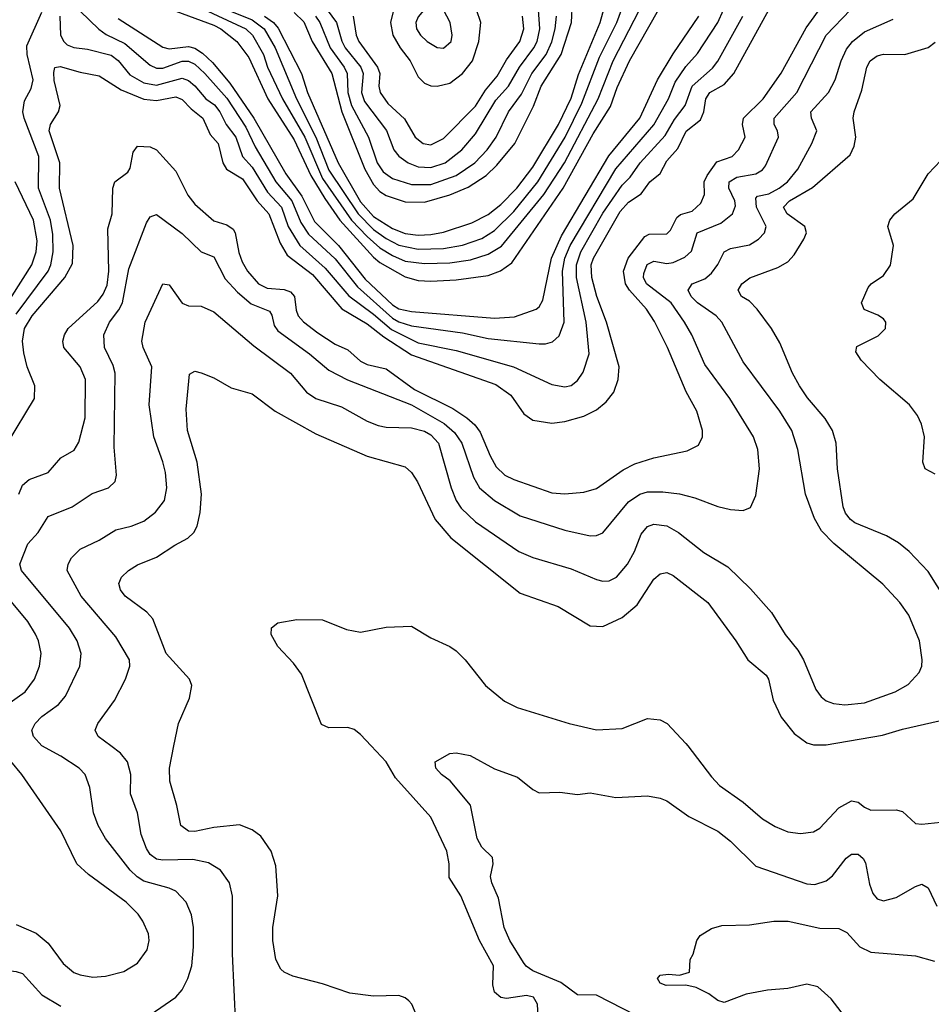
# Model space of a CAD drawing. Header units: inches. Extents: x 1305375 to 1407406, y 744550 to 841633.
# Tile 415 of 509: x 1362921 to 1365780, y 829189 to 832279. Entities that reach past the tile are written whole.
import ezdxf

# ---------------------------------------------------------------- set-up
doc = ezdxf.new("R2010")
doc.units = ezdxf.units.IN
doc.header["$MEASUREMENT"] = 0
doc.layers.add('B3862', color=7, linetype='Continuous')
doc.layers.add('B3863', color=7, linetype='Continuous')

msp = doc.modelspace()

# ---------------------------------------------------------------- linework, layer by layer
at = {"layer": 'B3862', "color": 5}
for points, elevation in [([(1363330, 829156.8), (1363410, 829211.3), (1363430, 829234.3), (1363448.4, 829270), (1363460.5, 829310), (1363465.9, 829370), (1363465.9, 829430), (1363459.5, 829470), (1363442.9, 829510), (1363410, 829544), (1363390, 829554), (1363310, 829576.1), (1363288.8, 829588.8), (1363266.7, 829610), (1363189.9, 829710), (1363166.6, 829750), (1363152, 829790), (1363140.6, 829870), (1363126.4, 829910), (1363106.9, 829930), (1363050, 829968.3), (1362989.9, 829999.9)], 1360), ([(1363598.6, 829121.4), (1363587.8, 829347.8), (1363588.5, 829528.5), (1363578.6, 829570), (1363550.4, 829610.4), (1363513.2, 829633.2), (1363463.4, 829643.4), (1363370, 829641.2), (1363350, 829645), (1363330, 829659.4), (1363318.2, 829678.2), (1363301.7, 829721.7), (1363290.3, 829790.3), (1363268.7, 829850), (1363269.3, 829910), (1363259.3, 829950), (1363237, 829977), (1363206.6, 830000)], 1340), ([(1364167.1, 829150), (1364150.7, 829190), (1364140.7, 829200.7), (1364130, 829209.8), (1364110, 829216.8), (1364030, 829214.6), (1363955.8, 829224.2), (1363870, 829253.3), (1363777.2, 829277.2), (1363750, 829289.8), (1363739.7, 829299.7), (1363723.7, 829330), (1363714.2, 829390), (1363715, 829430), (1363729.9, 829530), (1363724.3, 829624.3), (1363709.1, 829670), (1363677.3, 829717.3), (1363650, 829737), (1363610, 829752), (1363530, 829743.8), (1363470, 829731.4), (1363450, 829732.8), (1363425.8, 829750), (1363413.6, 829813.6), (1363391.6, 829890), (1363390.8, 829930), (1363404.6, 830000)], 1320), ([(1364548.2, 829130), (1364545, 829190), (1364531.9, 829211.9), (1364510, 829216.5), (1364447.8, 829207.8), (1364430, 829210.7), (1364410, 829227.2), (1364404.9, 829250), (1364407.1, 829310), (1364363.2, 829390), (1364304.1, 829530), (1364267.2, 829587.2), (1364267.9, 829630), (1364260.6, 829670), (1364210, 829776.8), (1364099.6, 829899.6), (1364070.4, 829950), (1364023.3, 830000)], 1280), ([(1364854.2, 829154.2), (1364730, 829218.4), (1364670, 829219.3), (1364617.6, 829257.6), (1364530, 829293.9), (1364508.8, 829308.8), (1364500.4, 829320.4), (1364458.2, 829390), (1364440.4, 829430), (1364422.9, 829522.8), (1364401.2, 829570), (1364396.9, 829590), (1364406, 829630), (1364404.1, 829650), (1364370, 829682.9), (1364355.9, 829710), (1364334.3, 829814.3), (1364270.8, 829890.8), (1364243.7, 829910), (1364226, 829930), (1364224, 829950), (1364270, 829975.8), (1364290, 829978.7), (1364334, 829970), (1364410, 829928.5), (1364482.3, 829902.3), (1364530, 829863), (1364550, 829852.7), (1364614.9, 829854.9), (1364670, 829848), (1364710, 829853), (1364790, 829838.7), (1364890, 829843.1), (1364930, 829835.8), (1364950, 829827.8), (1365018.9, 829778.9), (1365110, 829732.5), (1365150, 829701.5), (1365230, 829622.8), (1365390, 829567.2), (1365414.7, 829565.3), (1365450, 829576.3), (1365470, 829592.9), (1365512.4, 829647.6), (1365530, 829660.2), (1365550, 829660.7), (1365566.6, 829646.6), (1365573.2, 829633.2), (1365586.1, 829566.1), (1365596.8, 829536.8), (1365610, 829520.7), (1365630, 829514.3), (1365670, 829524.4), (1365730, 829559.3), (1365750, 829565.8), (1365770, 829554.9), (1365796.8, 829496.8)], 1260), ([(1365016, 830000), (1365090, 829902.8), (1365115.7, 829875.7), (1365190, 829823.5), (1365250, 829771.6), (1365290, 829747.1), (1365330, 829730.9), (1365370, 829725.5), (1365410, 829730.9), (1365430, 829741.8), (1365490, 829806), (1365530, 829828), (1365550, 829823.8), (1365570, 829807.8), (1365590, 829798.9), (1365670, 829799.8), (1365690, 829794.3), (1365730, 829756.9), (1365750, 829754.2), (1365810, 829760.6)], 1280), ([(1362910, 829440.2), (1362972.5, 829412.5), (1363010, 829381.1), (1363057.5, 829317.5), (1363090, 829289.4), (1363110, 829281.3), (1363150, 829274.4), (1363190, 829277.6), (1363247.3, 829292.7), (1363290, 829318.5), (1363320.2, 829359.8), (1363326.8, 829390), (1363324.5, 829410), (1363307.1, 829450), (1363291.9, 829471.9), (1363254.4, 829510), (1363136.4, 829596.4), (1363100.3, 829630), (1363050, 829733.3), (1362927.5, 829910), (1362892.7, 829952.7)], 1380), ([(1362658.7, 829110), (1362648.9, 829190), (1362612.1, 829310), (1362590, 829407), (1362592.4, 829447.6), (1362610, 829465), (1362644.9, 829450), (1362711.8, 829410), (1362790, 829338.8), (1362830, 829308.4), (1362850, 829300.1), (1362910, 829292.6), (1362930, 829285.5), (1362990, 829218.9), (1363050, 829183.6)], 1360), ([(1365518.1, 829138.1), (1365466, 829206), (1365423.9, 829243.9), (1365390, 829252.2), (1365330, 829239), (1365266.5, 829233.5), (1365198.9, 829221.1), (1365130, 829195), (1365110, 829201.6), (1365082.4, 829222.4), (1365042.4, 829242.4), (1365010, 829249.3), (1364948, 829248), (1364930, 829255.3), (1364921.2, 829270), (1364930, 829281), (1364956, 829284), (1364990, 829280.5), (1365022, 829290), (1365024, 829330), (1365033.2, 829346.8), (1365044, 829390), (1365055.1, 829404.9), (1365090, 829427.3), (1365123.3, 829436.7), (1365210, 829438.7), (1365286, 829450), (1365331.3, 829450), (1365430, 829427.8), (1365490, 829427.1), (1365514.8, 829414.8), (1365556.1, 829370), (1365590, 829353.1), (1365730, 829341.4), (1365790, 829324.2)], 1240)]:
    msp.add_lwpolyline(points, dxfattribs=dict(at, elevation=elevation))
at = {"layer": 'B3863', "color": 5}
for points, elevation in [([(1363688, 832290), (1363716.4, 832270), (1363731.7, 832251.7), (1363804.7, 832110), (1363823.6, 832050), (1363919.3, 831830), (1363990, 831707.7), (1364030, 831660.8), (1364090, 831623.4), (1364130, 831607.9), (1364170, 831603.1), (1364210, 831604.6), (1364250, 831611.9), (1364339, 831641), (1364390, 831667.8), (1364430, 831699.4), (1364479.5, 831750), (1364530, 831815.8), (1364610.1, 831949.9), (1364650, 832032.3), (1364673, 832107), (1364741.6, 832270), (1364762.8, 832350)], 1580), ([(1362918.5, 830790), (1362930, 830818.5), (1362950, 830835.9), (1363010, 830858.2), (1363050, 830903.5), (1363092, 830928), (1363106.5, 830953.5), (1363126.2, 831030), (1363126.6, 831150), (1363110.4, 831190), (1363059.6, 831250), (1363056, 831270), (1363060.9, 831290), (1363073, 831310), (1363165.8, 831394.2), (1363182.8, 831417.2), (1363194.7, 831445.3), (1363200.5, 831490), (1363197.2, 831622.8), (1363210.4, 831670), (1363212.8, 831750), (1363219.3, 831770), (1363259.7, 831800.3), (1363266.9, 831813.1), (1363276.9, 831863.1), (1363290, 831881.8), (1363330, 831880.1), (1363350, 831870.2), (1363410, 831803), (1363448.4, 831728.4), (1363470, 831699.6), (1363530, 831647.9), (1363570, 831635.6), (1363590, 831621.6), (1363596.5, 831610), (1363608.1, 831548.1), (1363618.7, 831518.7), (1363634.7, 831490), (1363670, 831450.1), (1363696.5, 831436.5), (1363750, 831431.8), (1363770, 831424.9), (1363782.4, 831410), (1363787.4, 831367.4), (1363794, 831350), (1363810.8, 831330.8), (1363855.9, 831295.9), (1363910, 831260.4), (1363950, 831243), (1363990, 831207.4), (1364010, 831197.2), (1364070, 831183.7), (1364158.7, 831118.7), (1364279.2, 831059.2), (1364322.9, 831030), (1364348, 831008), (1364364.5, 830984.5), (1364396, 830910), (1364415.5, 830875.5), (1364442.7, 830850), (1364470, 830835.8), (1364590, 830794.2), (1364630, 830790.7), (1364690, 830796.1), (1364730, 830808.1), (1364813.4, 830866.6), (1364850, 830885.5), (1364910, 830904.2), (1365014.4, 830925.6), (1365050, 830943.7), (1365062, 830970), (1365062.2, 830990), (1365044.7, 831050), (1365011.1, 831111.1), (1364952, 831250), (1364911.8, 831331.8), (1364887, 831370), (1364832.9, 831430), (1364820.4, 831450), (1364814.9, 831490), (1364829.6, 831530), (1364881.7, 831598.3), (1364894.5, 831605.5), (1364950, 831606.4), (1364961.5, 831618.5), (1364981.5, 831658.5), (1364993, 831667), (1365030, 831677.5), (1365057.1, 831702.9), (1365068.2, 831730), (1365067, 831770), (1365076.7, 831790), (1365107.1, 831832.9), (1365155.4, 831850), (1365175.6, 831870), (1365195.7, 831910), (1365187.7, 831950), (1365190.4, 831970), (1365252.1, 832030), (1365309.5, 832110.5), (1365387.2, 832252.8), (1365442.9, 832330)], 1380), ([(1363438.9, 832338.9), (1363629.7, 832250), (1363650.6, 832230.6), (1363685, 832170), (1363698.3, 832130), (1363745.4, 832030), (1363815.3, 831910), (1363870, 831780.2), (1363961.8, 831650), (1364010, 831598.1), (1364050, 831563.3), (1364090, 831538.6), (1364130, 831521.5), (1364190, 831513.8), (1364270, 831515.9), (1364334.4, 831525.6), (1364390, 831543.1), (1364431.9, 831568.2), (1364564.2, 831730), (1364629.5, 831830), (1364734.7, 832030), (1364781.9, 832150), (1364864.8, 832310)], 1540), ([(1363527.8, 832327.8), (1363650, 832277.9), (1363687.6, 832250), (1363722, 832190), (1363789.2, 832030), (1363849.5, 831910), (1363890, 831806.1), (1363981.9, 831670), (1364030, 831620.7), (1364070, 831592.4), (1364110, 831571.7), (1364170, 831559.2), (1364250, 831561.3), (1364310, 831571.8), (1364370, 831592.4), (1364410, 831617.2), (1364470, 831677.4), (1364546.3, 831770), (1364631.2, 831910), (1364683.6, 832016.4), (1364738.8, 832161.2), (1364793.5, 832270), (1364815.3, 832330)], 1560), ([(1363781.1, 832301.1), (1363812, 832272), (1363838, 832210), (1363899.2, 832110), (1363931, 831990), (1364003.6, 831810), (1364030, 831761.4), (1364050, 831740.1), (1364070, 831727.1), (1364130, 831706.8), (1364190, 831706), (1364270, 831728.9), (1364326.8, 831753.2), (1364384, 831790), (1364417.6, 831822.4), (1364473.5, 831890), (1364532.5, 832007.5), (1364556.3, 832070), (1364619.3, 832170), (1364651.1, 832270), (1364654.9, 832334.9)], 1620), ([(1364098.2, 832330), (1364083.7, 832270), (1364091.4, 832230), (1364113.6, 832190), (1364145.9, 832150), (1364170, 832099), (1364190, 832079.6), (1364210, 832071.5), (1364230, 832069.7), (1364270, 832079.7), (1364310, 832109.7), (1364340.7, 832150), (1364360.6, 832210), (1364366.5, 832270), (1364353.6, 832310)], 1720), ([(1362882, 830950), (1362966.8, 831090), (1362967.9, 831130), (1362944, 831190), (1362933.2, 831233.2), (1362929.7, 831270), (1362936, 831310), (1362959.4, 831350), (1363062.5, 831470), (1363086, 831514), (1363088.7, 831570), (1363045.2, 831750), (1363046.9, 831830), (1363013.2, 831930), (1363016.8, 831950), (1363042.4, 831990), (1363047.4, 832010), (1363028.3, 832088.3), (1363027.4, 832112.6), (1363031.4, 832128.6), (1363047.6, 832132.4), (1363110, 832113.6), (1363170, 832102.4), (1363239, 832059), (1363310, 832029.5), (1363350, 832024.7), (1363410, 832036.9), (1363430, 832028.6), (1363458.6, 831998.6), (1363495.2, 831970), (1363518.6, 831918.6), (1363543.7, 831890), (1363557.6, 831830), (1363569.2, 831810), (1363619.1, 831779.1), (1363665.1, 831710), (1363702.1, 831670), (1363737.4, 831577.4), (1363760, 831540), (1363838.8, 831478.8), (1363931.1, 831371.1), (1364010, 831324.6), (1364063.2, 831283.2), (1364150, 831227.1), (1364414.1, 831134.1), (1364460.6, 831100.6), (1364501.9, 831041.9), (1364530, 831022.4), (1364590, 831013), (1364630, 831017.6), (1364690, 831035.2), (1364730, 831054.5), (1364760.1, 831079.9), (1364784.1, 831110), (1364797.8, 831150), (1364800.8, 831190), (1364761.2, 831330), (1364731.3, 831410), (1364715.1, 831470), (1364713.5, 831510), (1364720.2, 831530), (1364803.6, 831676.4), (1364830, 831706.1), (1364870, 831732.3), (1364897.5, 831770), (1364930, 831796.3), (1364950, 831835.9), (1364985.2, 831874.8), (1365010.9, 831929.1), (1365055.7, 831964.3), (1365066.7, 831990), (1365072.6, 832030), (1365084.9, 832050), (1365130, 832075.2), (1365160.3, 832110), (1365270.3, 832310)], 1420), ([(1362910, 831354.5), (1363009.9, 831490), (1363018.6, 831510), (1363025.6, 831550), (1363024.9, 831604.9), (1363017.5, 831650), (1362979.5, 831750), (1362980.2, 831850), (1362934.6, 831970), (1362930.9, 831990), (1362935.6, 832024.4), (1362956.7, 832063.3), (1362962.5, 832090), (1362943.8, 832170), (1362943.4, 832196.6), (1362990, 832302.6)], 1440), ([(1362989.9, 829999.9), (1362963.5, 830030), (1362958.9, 830050), (1362968.9, 830070), (1362990, 830092.7), (1363042.5, 830130), (1363064.1, 830155.9), (1363109.2, 830250), (1363113.7, 830290), (1363100.8, 830330), (1363076.5, 830370), (1362926.1, 830550), (1362921.1, 830570), (1362946.3, 830633.7), (1362979.1, 830670), (1363010, 830719.7), (1363085.4, 830750), (1363147.8, 830792.2), (1363199.6, 830810), (1363219.8, 830830), (1363224, 830850), (1363217, 830937), (1363219.7, 831170), (1363214.1, 831194.1), (1363186.6, 831250), (1363184.5, 831290), (1363202.5, 831330), (1363231.9, 831368.1), (1363242.9, 831390), (1363262.5, 831497.5), (1363318.4, 831641.6), (1363330, 831660.3), (1363350, 831667.4), (1363430, 831607.6), (1363490, 831550.1), (1363530, 831534.4), (1363565.2, 831465.2), (1363603.5, 831423.5), (1363647.1, 831387.1), (1363704.4, 831364.4), (1363712, 831352), (1363719, 831319), (1363730, 831302), (1363830.1, 831230.1), (1363890, 831179.3), (1363948.8, 831148.8), (1364149.9, 831070.1), (1364252.1, 831012.1), (1364284, 830984), (1364307.9, 830950), (1364343.5, 830843.5), (1364363.3, 830810), (1364410, 830770.1), (1364490, 830722.3), (1364630, 830676.9), (1364710, 830658.8), (1364730, 830659.8), (1364750, 830668.5), (1364830, 830766.1), (1364865.8, 830790), (1364890, 830797.1), (1364937.8, 830797.8), (1364990.6, 830790.6), (1365038.4, 830778.4), (1365110, 830751), (1365150, 830742.2), (1365190, 830738.9), (1365212.3, 830747.8), (1365230, 830786), (1365240.9, 830870), (1365235.7, 830930), (1365222.3, 830970), (1365148.1, 831090), (1365070, 831196.8), (1365028.8, 831290), (1365005.6, 831330), (1364964.5, 831390), (1364886.9, 831450), (1364877.3, 831470), (1364878.1, 831481.9), (1364889, 831511), (1364910, 831520.6), (1364950, 831513.8), (1364970, 831517), (1365006.7, 831533.3), (1365027.7, 831552.3), (1365045.9, 831610), (1365120.1, 831639.9), (1365156.3, 831670), (1365165.8, 831694.2), (1365164, 831710), (1365145.1, 831750), (1365145.6, 831770), (1365170, 831784.6), (1365230, 831795.2), (1365250, 831807.8), (1365259.8, 831820.2), (1365300.4, 831910), (1365297.1, 831930), (1365287.3, 831950), (1365286.6, 831970), (1365358.1, 832050), (1365450.2, 832229.8), (1365526.7, 832310)], 1360), ([(1363046.6, 832290), (1363049.1, 832230), (1363059.2, 832210), (1363070, 832199.9), (1363090, 832191.4), (1363133.6, 832186.4), (1363207.9, 832167.9), (1363230, 832150.5), (1363266.1, 832106.1), (1363310, 832081), (1363350, 832072.8), (1363430, 832095.5), (1363450, 832087.8), (1363470, 832071.3), (1363504.5, 832030), (1363531.5, 832011.5), (1363548.6, 831990), (1363568.2, 831950), (1363599, 831910), (1363619.7, 831850), (1363650, 831816.3), (1363697.5, 831737.5), (1363741.7, 831690), (1363763.2, 831630), (1363798.9, 831570), (1363878.8, 831498.8), (1363952.7, 831412.7), (1364030, 831355.3), (1364086.5, 831306.5), (1364170, 831264.5), (1364290, 831240.7), (1364469.1, 831189.1), (1364590, 831133.6), (1364630, 831126.3), (1364650, 831131), (1364670, 831146.5), (1364687.6, 831172.4), (1364706.5, 831230), (1364697.7, 831330), (1364666.6, 831470), (1364667.2, 831510), (1364681, 831550), (1364750, 831672), (1364810, 831759.9), (1364835.8, 831784.2), (1364866.3, 831830), (1364944.8, 831915.2), (1364974.1, 831965.9), (1365007.6, 832010), (1365029.6, 832070), (1365093.7, 832126.3), (1365110, 832148.9), (1365188.9, 832290)], 1440), ([(1363110, 832305), (1363169, 832249.1), (1363191.8, 832231.8), (1363250, 832204.4), (1363330, 832135.7), (1363350, 832127.1), (1363370, 832126.3), (1363430, 832148.4), (1363450, 832149), (1363470, 832139.1), (1363501.7, 832110), (1363570, 832032.9), (1363630, 831941.7), (1363659.4, 831879.4), (1363724.3, 831770), (1363774.4, 831710), (1363802.2, 831642.2), (1363826.2, 831606.2), (1363910, 831528.2), (1363980.3, 831440.3), (1364090, 831342), (1364110, 831330.4), (1364150, 831318.3), (1364310, 831296.6), (1364390, 831278.7), (1364550, 831261.7), (1364570, 831261.4), (1364592.3, 831267.7), (1364613.1, 831286.9), (1364628.2, 831330), (1364623.1, 831490), (1364630.4, 831530), (1364647.1, 831570), (1364790, 831811.2), (1364910, 831949.3), (1364955.2, 832030), (1364977, 832083), (1365010, 832132), (1365047.1, 832172.9), (1365109.9, 832270), (1365127.9, 832310)], 1460), ([(1363230, 832282.9), (1363370, 832192.8), (1363390, 832187.8), (1363450, 832194.3), (1363470, 832189.6), (1363494, 832174), (1363524.9, 832144.9), (1363579.9, 832079.9), (1363654.6, 831970), (1363755, 831795), (1363805.3, 831725.3), (1363845.1, 831645.1), (1363920.7, 831570), (1364004.5, 831464.5), (1364090, 831383.8), (1364110, 831372), (1364150, 831363.4), (1364410, 831341.9), (1364473.1, 831346.9), (1364540.7, 831370), (1364550, 831377.8), (1364561, 831399), (1364588.4, 831530), (1364619.6, 831600.4), (1364768.5, 831851.5), (1364865.2, 831970), (1364921.1, 832090), (1364970, 832171.6), (1365050.6, 832290)], 1480), ([(1363410, 832305.5), (1363530, 832261.4), (1363551.9, 832250), (1363601.6, 832210), (1363639.6, 832159.6), (1363698.5, 832030), (1363781.7, 831901.7), (1363833.8, 831790), (1363877.7, 831717.7), (1363925.2, 831650), (1364030, 831533.7), (1364050, 831517.1), (1364130, 831472.2), (1364170, 831460.9), (1364210, 831458.6), (1364290, 831462.5), (1364390, 831476), (1364428.8, 831491.2), (1364464.2, 831515.8), (1364624.8, 831750), (1364719.8, 831920.2), (1364773.4, 832006.6), (1364794.3, 832065.7), (1364833, 832150), (1364924.5, 832310)], 1520), ([(1363848.8, 832290), (1363861.8, 832270), (1363894.3, 832190), (1363938.2, 832130), (1363947.4, 832110), (1363950.2, 832050), (1363961.5, 832010), (1364015.1, 831910), (1364041.6, 831830), (1364061, 831801), (1364090, 831780.8), (1364150, 831761.8), (1364210, 831761.8), (1364290, 831789.5), (1364348.2, 831830), (1364386.5, 831870), (1364415.3, 831910), (1364453.5, 831990), (1364494.5, 832045.5), (1364527.1, 832110), (1364572.4, 832170), (1364590, 832208.8), (1364600.1, 832250), (1364604.7, 832290)], 1640), ([(1363885.3, 832310), (1363914.4, 832270), (1363931, 832211), (1363941.4, 832190), (1363990.8, 832130), (1363997.7, 832110), (1363992.5, 832050), (1364002.3, 832022.3), (1364070.7, 831930.7), (1364094.1, 831870), (1364110.1, 831850.1), (1364138.7, 831830), (1364170, 831817.4), (1364210, 831814.5), (1364255.6, 831830), (1364307.7, 831870), (1364350, 831920.4), (1364413.7, 832026.3), (1364453.9, 832070), (1364488.3, 832130), (1364533.5, 832190), (1364543.2, 832210), (1364552.1, 832250), (1364548, 832310)], 1660), ([(1363967, 832290), (1363975.7, 832230), (1363984.3, 832210), (1364042.9, 832130), (1364049.8, 832110), (1364047.4, 832070), (1364051.1, 832050), (1364075.3, 832015.3), (1364127.3, 831967.3), (1364160.7, 831910), (1364186.2, 831890), (1364210, 831886.6), (1364250, 831906.3), (1364350, 832006.9), (1364382, 832058), (1364418.6, 832101.4), (1364447.6, 832152.4), (1364489, 832210), (1364501.5, 832250), (1364497.7, 832290)], 1680), ([(1363206.6, 830000), (1363167.1, 830030), (1363157.3, 830050), (1363165.3, 830070), (1363217.6, 830142.4), (1363253, 830210), (1363266.5, 830250), (1363264.6, 830270), (1363222.4, 830342.4), (1363113.3, 830470), (1363069.8, 830550), (1363072.5, 830570), (1363083.5, 830590), (1363110, 830617.8), (1363170, 830645.5), (1363222.4, 830677.6), (1363270, 830689.5), (1363310, 830705.3), (1363346.8, 830733.2), (1363375, 830770), (1363382.6, 830810), (1363377.6, 830857.6), (1363370, 830891.8), (1363341.3, 830970), (1363326.9, 831070), (1363334.9, 831190), (1363307.9, 831250), (1363303.6, 831270), (1363314.1, 831330), (1363370, 831450.3), (1363390, 831447), (1363430, 831389.2), (1363450, 831380.7), (1363490, 831379.7), (1363530, 831362.6), (1363655.4, 831255.4), (1363770.1, 831170.1), (1363820.1, 831110), (1363849.2, 831090), (1363930, 831063.9), (1364010, 831019.3), (1364045.2, 831005.2), (1364070, 831000.4), (1364150, 830998.4), (1364190, 830987.4), (1364210, 830976.3), (1364234.5, 830950), (1364274, 830810), (1364290.1, 830770), (1364305.6, 830745.6), (1364350, 830703.1), (1364486, 830610), (1364530, 830591.3), (1364650, 830556.2), (1364730, 830522), (1364750, 830516.8), (1364770, 830518.3), (1364792.4, 830530), (1364826.9, 830570), (1364848.8, 830610), (1364870, 830664), (1364890, 830688.4), (1364910, 830695.9), (1364950, 830690.6), (1364987.5, 830670), (1365066.9, 830606.9), (1365141.5, 830561.5), (1365213, 830493), (1365278.5, 830418.5), (1365321.7, 830350), (1365360.9, 830300.9), (1365379.5, 830270), (1365417.4, 830177.4), (1365434.2, 830154.2), (1365450, 830142), (1365472.8, 830132.8), (1365508.8, 830128.8), (1365570, 830135), (1365666.3, 830170), (1365707, 830193), (1365741.4, 830230), (1365749.8, 830250), (1365751.6, 830270), (1365743.2, 830330), (1365709.8, 830410), (1365680.7, 830450), (1365627.5, 830507.5), (1365474.7, 830634.7), (1365435.4, 830675.4), (1365414, 830714), (1365385, 830790), (1365361.5, 830930), (1365342, 830990), (1365304.5, 831050), (1365190, 831205.6), (1365123.2, 831330), (1365104.9, 831350), (1365046.6, 831390), (1365026.6, 831410), (1365017.8, 831430), (1365029.7, 831450), (1365070, 831465.4), (1365090, 831483.2), (1365109.9, 831510.1), (1365130, 831550.8), (1365150, 831560.8), (1365210, 831571.9), (1365237.7, 831590), (1365256.3, 831610), (1365262, 831630), (1365231.9, 831690), (1365230, 831718.5), (1365234.7, 831725.3), (1365270, 831732.8), (1365303.1, 831750), (1365328.9, 831770), (1365361.5, 831810), (1365404.9, 831890), (1365420.5, 831930), (1365404.2, 831970), (1365402.2, 831990), (1365457.9, 832050), (1365478.2, 832090), (1365496.7, 832150), (1365513.6, 832186.4), (1365532.7, 832210), (1365570, 832240.6), (1365659.9, 832280.1)], 1340), ([(1365850, 830421), (1365770, 830547.7), (1365710, 830609.8), (1365676.8, 830636.8), (1365639.4, 830659.4), (1365540.1, 830700.1), (1365526.1, 830710), (1365510.8, 830730), (1365503.7, 830750), (1365485.8, 830870), (1365481.5, 830950), (1365469.9, 830990), (1365447.5, 831027.5), (1365392, 831092), (1365366, 831130), (1365344.4, 831170), (1365305.2, 831265.2), (1365278.2, 831310), (1365234, 831370), (1365210, 831395.2), (1365185.1, 831410), (1365174.6, 831430), (1365185.8, 831450), (1365210.8, 831469.2), (1365298.9, 831501.1), (1365330, 831519), (1365350, 831541.2), (1365380.2, 831590), (1365388.5, 831610), (1365382.8, 831630), (1365327.4, 831670), (1365316, 831690), (1365334.8, 831710), (1365407.3, 831752.7), (1365525.2, 831854.8), (1365537.6, 831882.4), (1365543.2, 831910), (1365535.2, 831970), (1365537.9, 831990), (1365562, 832058), (1365577.3, 832130), (1365588.3, 832150), (1365610, 832165.1), (1365630, 832171), (1365697.2, 832170), (1365770, 832191.8), (1365791.8, 832208.2)], 1320), ([(1365792.3, 830852.3), (1365760.7, 830870), (1365753.6, 830890), (1365758.3, 830970), (1365749.3, 831009.3), (1365736.6, 831036.6), (1365711.7, 831070), (1365618.1, 831150), (1365560.3, 831210), (1365543.7, 831236.3), (1365546.4, 831253.6), (1365613.1, 831286.9), (1365636, 831310), (1365637.3, 831330), (1365630, 831339.7), (1365612.1, 831352.1), (1365569, 831369), (1365561, 831390), (1365581.6, 831438.4), (1365591.3, 831450), (1365630, 831475.8), (1365651.5, 831508.5), (1365661.4, 831570), (1365643.9, 831630), (1365649.7, 831650), (1365665.1, 831670), (1365722.9, 831717.1), (1365770, 831795.2), (1365810, 831836.5)], 1280), ([(1362862.5, 831357.5), (1362958.9, 831510), (1362972.8, 831550), (1362975.4, 831584.6), (1362963.6, 831650), (1362906.7, 831770)], 1460), ([(1363404.6, 830000), (1363418.5, 830070), (1363452.8, 830150), (1363460.4, 830190), (1363452.9, 830210), (1363379.7, 830290), (1363338.7, 830398.7), (1363319.4, 830419.4), (1363251.6, 830470), (1363237.3, 830490), (1363231.7, 830510), (1363240.3, 830530), (1363262.4, 830550), (1363290, 830568), (1363350, 830592.1), (1363406.8, 830630), (1363448.4, 830651.6), (1363467.2, 830670), (1363477.1, 830690), (1363487.1, 830732.9), (1363490.9, 830790), (1363477, 830890), (1363446.9, 830990), (1363442.8, 831057.2), (1363453.3, 831166.7), (1363470, 831176), (1363489.7, 831170.3), (1363530, 831155.5), (1363584.1, 831124.1), (1363650, 831104.5), (1363722, 831050), (1363850, 830979.2), (1364010, 830909), (1364130, 830876.2), (1364150, 830857.8), (1364168.2, 830828.2), (1364224.2, 830710), (1364273.2, 830653.2), (1364490, 830478.9), (1364610, 830437.1), (1364710, 830376.8), (1364750, 830375.1), (1364810, 830402.6), (1364857.5, 830442.5), (1364910, 830522.9), (1364930, 830540.2), (1364950, 830544.1), (1364970, 830534.8), (1365079.4, 830450), (1365166.4, 830330), (1365204.4, 830270), (1365262.1, 830222.1), (1365269.5, 830209.5), (1365283.4, 830143.4), (1365308.5, 830090), (1365350, 830039.2), (1365390, 830010.2), (1365410, 830003.9), (1365450, 830003.6), (1365626.6, 830033.4), (1365690, 830052.8), (1365850.6, 830089.4)], 1320), ([(1362796.5, 830070), (1362937.4, 830170), (1362967.5, 830210), (1362982.5, 830250), (1362987.7, 830290), (1362979.3, 830330), (1362970.3, 830350.3), (1362946.5, 830390), (1362863.9, 830490)], 1380), ([(1364023.3, 830000), (1363990, 830035.4), (1363970, 830051.3), (1363950, 830057.7), (1363890, 830057.1), (1363867.1, 830067.1), (1363804.7, 830224.7), (1363779.5, 830259.5), (1363730, 830312.3), (1363709.6, 830350), (1363710, 830371), (1363730, 830386), (1363790, 830397.1), (1363870, 830395.6), (1363945.4, 830365.4), (1363990, 830356.5), (1364070, 830372.4), (1364150, 830376.3), (1364210, 830339.1), (1364270, 830312.4), (1364290, 830298.4), (1364318.4, 830270), (1364381.6, 830190), (1364440.8, 830140.8), (1364480.8, 830120.8), (1364643.8, 830070), (1364730, 830050.7), (1364810, 830054.3), (1364890, 830086.3), (1364930, 830081.5), (1364951.8, 830070), (1365010, 830007.9), (1365016, 830000)], 1280)]:
    msp.add_lwpolyline(points, dxfattribs=dict(at, elevation=elevation))
at = {"layer": 'B3863', "color": 5, "elevation": 1740}
msp.add_lwpolyline([(1364210, 832334.5), (1364170, 832288), (1364163.3, 832270), (1364165.1, 832250), (1364177.4, 832230), (1364199.2, 832210), (1364230, 832191.8), (1364250, 832189.4), (1364273.6, 832210), (1364277.1, 832230), (1364270.4, 832270), (1364250, 832309.7), (1364230, 832331.3)], close=True, dxfattribs=at)

doc.saveas('drawing.dxf')
